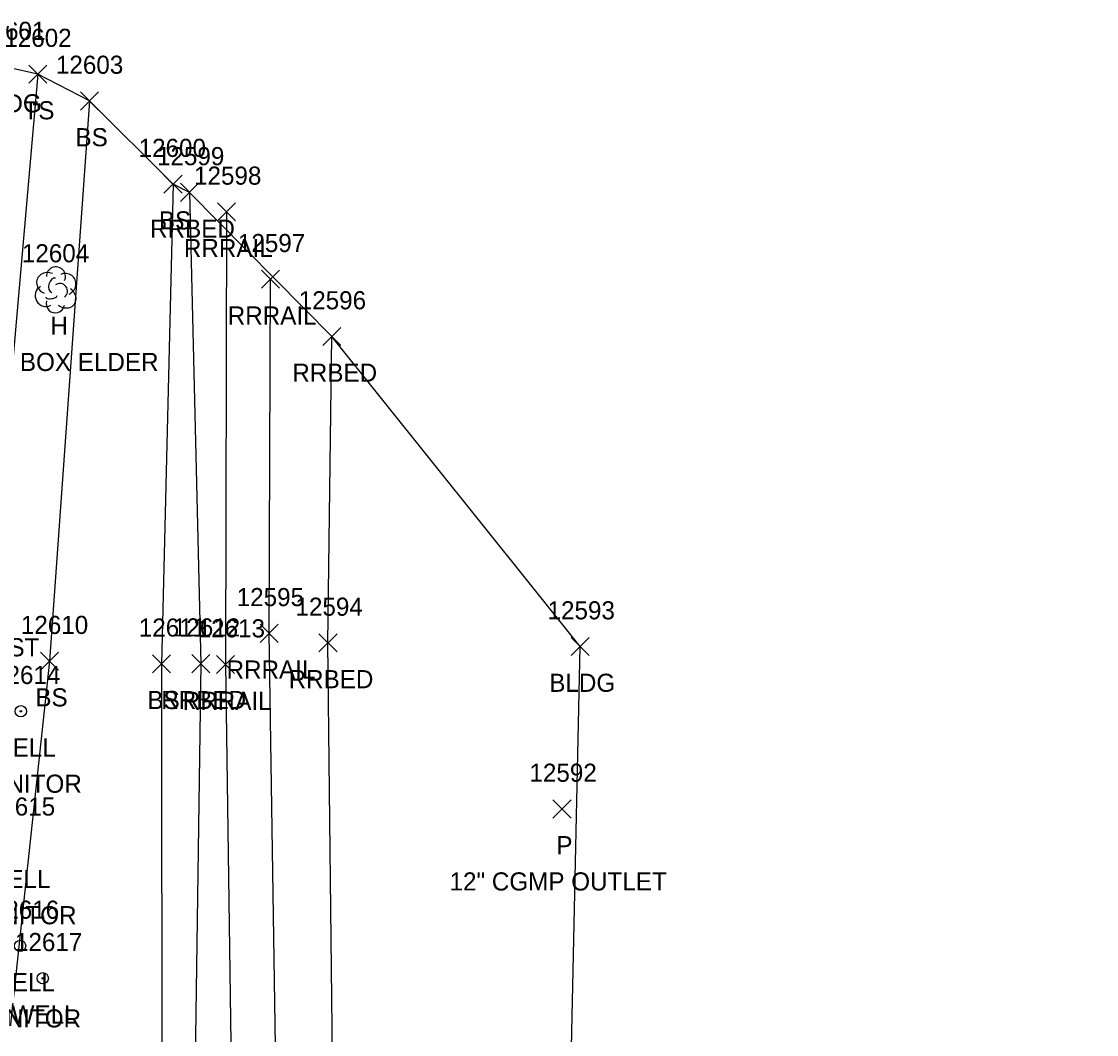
# Model space of a CAD drawing. Extents: x 1769141 to 1770911, y 735471 to 741449.
# Drawn here: x 1770130.8 to 1770249.5, y 741320.1 to 741431.9 of the extents above; entities that cross this region are included whole.
import ezdxf

# ---------------------------------------------------------------- set-up
doc = ezdxf.new("R2010")
doc.units = 0
for name, color, linetype in [('D_A', 7, 'Continuous'), ('D_C', 7, 'Continuous'), ('D_I', 7, 'Continuous'), ('D_TIC', 7, 'Continuous'), ('L_A', 7, 'Continuous'), ('L_C', 7, 'Continuous'), ('L_I', 7, 'Continuous'), ('L_TIC', 7, 'Continuous'), ('LBC', 7, 'Continuous'), ('LELB', 7, 'Continuous'), ('LSOGP', 7, 'Continuous'), ('LTD', 7, 'Continuous'), ('R_A', 7, 'Continuous'), ('R_I', 7, 'Continuous'), ('R_TIC', 7, 'Continuous'), ('RR', 7, 'Continuous'), ('RRB', 7, 'Continuous'), ('U_A', 7, 'Continuous'), ('U_C', 7, 'Continuous'), ('U_I', 7, 'Continuous'), ('UWW', 7, 'Continuous')]:
    doc.layers.add(name, color=color, linetype=linetype)

msp = doc.modelspace()

# ---------------------------------------------------------------- linework, layer by layer
at = {"layer": 'D_TIC'}
for points in [[(1770189.48, 741344), (1770191.48, 741346)], [(1770191.48, 741344), (1770189.48, 741346)]]:
    msp.add_lwpolyline(points, dxfattribs=at)
at = {"layer": 'L_TIC'}
for points in [[(1770131.62, 741425.13), (1770133.62, 741427.13)], [(1770133.62, 741425.13), (1770131.62, 741427.13)], [(1770137.33, 741422.16), (1770139.33, 741424.16)], [(1770139.33, 741422.16), (1770137.33, 741424.16)], [(1770146.54, 741412.98), (1770148.54, 741414.98)], [(1770148.54, 741412.98), (1770146.54, 741414.98)], [(1770191.48, 741361.93), (1770193.48, 741363.93)], [(1770193.48, 741361.93), (1770191.48, 741363.93)], [(1770132.9, 741360.32), (1770134.9, 741362.32)], [(1770134.9, 741360.32), (1770132.9, 741362.32)], [(1770145.26, 741360.03), (1770147.26, 741362.03)], [(1770147.26, 741360.03), (1770145.26, 741362.03)]]:
    msp.add_lwpolyline(points, dxfattribs=at)
at = {"layer": 'LBC'}
msp.add_lwpolyline([(1770249.5, 741306.67), (1770198.53, 741308.18), (1770191.3, 741308.46), (1770192.48, 741362.93)], dxfattribs=at)
at = {"layer": 'LELB'}
for points in [[(1770132.62, 741426.13), (1770126.97, 741362.1), (1770121.56, 741314.04), (1770119.93, 741299.73)], [(1770138.33, 741423.16), (1770133.9, 741361.32), (1770128.63, 741312.35), (1770126.33, 741301.84), (1770135.84, 741298.8), (1770136.67, 741255.46), (1770145.27, 741202.69)], [(1770147.54, 741413.98), (1770146.26, 741361.03), (1770146.31, 741310.35), (1770149.34, 741254.97), (1770152.13, 741203.42), (1770153.59, 741192.32)]]:
    msp.add_lwpolyline(points, dxfattribs=at)
at = {"layer": 'LSOGP'}
msp.add_lwpolyline([(1770191.3, 741308.46), (1770192.48, 741362.93), (1770165.07, 741397.16), (1770149.36, 741413.07), (1770147.54, 741413.98), (1770138.33, 741423.16), (1770132.62, 741426.13), (1770129.17, 741426.9)], dxfattribs=at)
at = {"layer": 'LTD'}
msp.add_line((1770134.56, 741402.35), (1770134.56, 741402.35), dxfattribs=at)
msp.add_line((1770134.56, 741402.35), (1770134.56, 741402.35), dxfattribs=at)
msp.add_arc((1770134.61, 741403.79), 1.05, 335.5272, 180.9563, dxfattribs=at)
for centre, major_axis, ratio, start_param, end_param in [((1770133.77, 741403.02), (1.21, -0.51), 0.895232, 1.570796, 4.712389), ((1770135.6, 741402.93), (-1.14, -0.48), 0.949671, 1.570796, 4.712389), ((1770134.35, 741402.81), (-0.208, -0.792), 0.645439, 3.141593, 6.283185), ((1770135.06, 741402.18), (-0.5, 0.667), 0.989748, 3.141593, 6.283185), ((1770133.48, 741401.64), (0.58, -1.04), 0.959034, 3.141593, 6.283185), ((1770134.11, 741401.6), (-0.625, -0.083), 0.423636, 0, 3.141593), ((1770135.56, 741401.52), (-1.09, 0.79), 0.841452, 1.570796, 4.712389), ((1770134.56, 741400.85), (0.26, 1.06), 0.942809, 1.570796, 4.712389)]:
    msp.add_ellipse(centre, major_axis=major_axis, ratio=ratio, start_param=start_param, end_param=end_param, dxfattribs=at)
at = {"layer": 'R_TIC'}
for points in [[(1770148.36, 741412.07), (1770150.36, 741414.07)], [(1770150.36, 741412.07), (1770148.36, 741414.07)], [(1770152.45, 741409.92), (1770154.45, 741411.92)], [(1770154.45, 741409.92), (1770152.45, 741411.92)], [(1770157.29, 741402.48), (1770159.29, 741404.48)], [(1770159.29, 741402.48), (1770157.29, 741404.48)], [(1770164.07, 741396.16), (1770166.07, 741398.16)], [(1770166.07, 741396.16), (1770164.07, 741398.16)], [(1770157.16, 741363.39), (1770159.16, 741365.39)], [(1770159.16, 741363.39), (1770157.16, 741365.39)], [(1770163.65, 741362.33), (1770165.65, 741364.33)], [(1770165.65, 741362.33), (1770163.65, 741364.33)], [(1770149.6, 741360.04), (1770151.6, 741362.04)], [(1770151.6, 741360.04), (1770149.6, 741362.04)], [(1770152.33, 741359.94), (1770154.33, 741361.94)], [(1770154.33, 741359.94), (1770152.33, 741361.94)]]:
    msp.add_lwpolyline(points, dxfattribs=at)
at = {"layer": 'RR'}
for points in [[(1770153.45, 741410.92), (1770153.33, 741360.94), (1770154.06, 741308.68), (1770155.6, 741255.48), (1770157.8, 741203.43), (1770158.21, 741192.96)], [(1770163.25, 741192.54), (1770162.03, 741222.44), (1770159.73, 741281.59), (1770158.92, 741314.02), (1770158.16, 741364.39), (1770158.29, 741403.48)]]:
    msp.add_lwpolyline(points, dxfattribs=at)
at = {"layer": 'RRB'}
for points in [[(1770149.36, 741413.07), (1770150.6, 741361.04), (1770149.86, 741309.58), (1770152.38, 741255.21), (1770153.8, 741203.42), (1770155.05, 741192.67)], [(1770171.54, 741119.19), (1770169.62, 741152.62), (1770168.2, 741189.26), (1770169, 741223.15), (1770165.62, 741281.37), (1770165.2, 741314.33), (1770164.65, 741363.33), (1770165.07, 741397.16)]]:
    msp.add_lwpolyline(points, dxfattribs=at)
at = {"layer": 'UWW'}
for centre, radius in [((1770130.74, 741355.79), 0.625), ((1770130.74, 741355.79), 0.0833), ((1770130.65, 741329.88), 0.625), ((1770133.16, 741326.31), 0.625), ((1770133.16, 741326.31), 0.0833)]:
    msp.add_circle(centre, radius, dxfattribs=at)

# ---------------------------------------------------------------- texts
at = {"layer": 'D_A'}
msp.add_text('P', height=2, dxfattribs=at).set_placement((1770189.86, 741340))
at = {"layer": 'D_C'}
msp.add_text('12" CGMP OUTLET', height=2, dxfattribs=at).set_placement((1770178.07, 741336))
at = {"layer": 'D_I'}
msp.add_text('12592', height=2, dxfattribs=at).set_placement((1770186.89, 741348))
at = {"layer": 'L_A'}
for s, p in [('BLDG', (1770125.76, 741421.9)), ('BLDG', (1770125.76, 741421.9)), ('TS', (1770131.03, 741421.13)), ('BS', (1770136.77, 741418.16)), ('BS', (1770145.98, 741408.98)), ('H', (1770134, 741397.35)), ('BLDG', (1770189.08, 741357.93)), ('BS', (1770132.34, 741356.32)), ('BS', (1770144.71, 741356.03))]:
    msp.add_text(s, height=2, dxfattribs=at).set_placement(p)
at = {"layer": 'L_C'}
msp.add_text('6 SMALL BOX ELDER', height=2, dxfattribs=at).set_placement((1770118.89, 741393.35))
at = {"layer": 'L_I'}
for s, p in [('12601', (1770126.02, 741429.9)), ('12601', (1770126.02, 741429.9)), ('12602', (1770128.91, 741429.13)), ('12603', (1770134.61, 741426.16)), ('12600', (1770143.74, 741416.98)), ('12604', (1770130.85, 741405.35)), ('12593', (1770188.89, 741365.93)), ('12610', (1770130.74, 741364.32)), ('12611', (1770143.76, 741364.03))]:
    msp.add_text(s, height=2, dxfattribs=at).set_placement(p)
at = {"layer": 'R_A'}
for s, p in [('RRBED', (1770145.01, 741408.07)), ('RRRAIL', (1770148.74, 741405.92)), ('RRRAIL', (1770153.58, 741398.48)), ('RRBED', (1770160.71, 741392.16)), ('BLDG SWC ST', (1770114.36, 741361.85)), ('RRRAIL', (1770153.45, 741359.39)), ('RRBED', (1770160.3, 741358.33)), ('RRBED', (1770146.24, 741356.04)), ('RRRAIL', (1770148.62, 741355.94))]:
    msp.add_text(s, height=2, dxfattribs=at).set_placement(p)
at = {"layer": 'R_I'}
for s, p in [('12599', (1770145.77, 741416.07)), ('12598', (1770149.86, 741413.92)), ('12597', (1770154.7, 741406.48)), ('12596', (1770161.42, 741400.16)), ('12595', (1770154.57, 741367.39)), ('12594', (1770161.06, 741366.33)), ('12612', (1770147.52, 741364.04)), ('12613', (1770150.26, 741363.94))]:
    msp.add_text(s, height=2, dxfattribs=at).set_placement(p)
at = {"layer": 'U_A'}
for p in [(1770127.31, 741350.79), (1770126.72, 741336.27), (1770127.22, 741324.88), (1770129.72, 741321.31)]:
    msp.add_text('WELL', height=2, dxfattribs=at).set_placement(p)
at = {"layer": 'U_C'}
for p in [(1770124.84, 741346.79), (1770124.26, 741332.27), (1770124.76, 741320.88)]:
    msp.add_text('MONITOR', height=2, dxfattribs=at).set_placement(p)
at = {"layer": 'U_I'}
for s, p in [('12614', (1770127.67, 741358.79)), ('12615', (1770127.09, 741344.27)), ('12616', (1770127.53, 741332.88)), ('12617', (1770130.09, 741329.31))]:
    msp.add_text(s, height=2, dxfattribs=at).set_placement(p)

doc.saveas('drawing.dxf')
